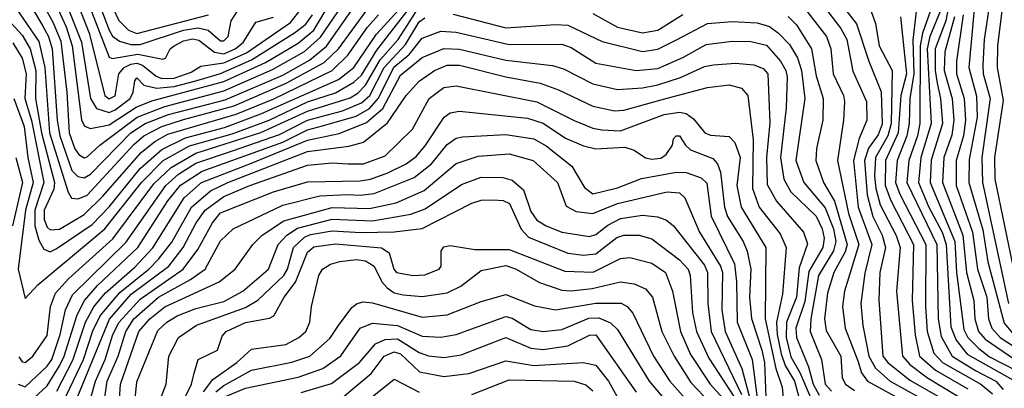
# Model space of a CAD drawing. Extents: x 501367 to 657802, y 482273 to 547541.
# Tile 596 of 656: x 599807 to 602982, y 530602 to 531789. Entities that reach past the tile are written whole.
import ezdxf

# ---------------------------------------------------------------- set-up
doc = ezdxf.new("R2010")
doc.units = 0

msp = doc.modelspace()

# ---------------------------------------------------------------- linework, layer by layer
at = {"layer": '0CON20XD'}
for points in [[(602984.3, 532475), (602949.6, 532450.4), (602932.3, 532387.7), (602929.4, 532255), (602908.9, 532105), (602926.2, 531973.8), (602935.1, 531845.1), (602917.5, 531725), (602912.8, 531642.8), (602914.2, 531615), (602936.6, 531535), (602909.9, 531345), (602911.6, 531265), (602996.2, 530875)], [(602983.9, 532265), (602969.7, 532175), (602943.9, 532105), (602940.9, 532075), (602961.4, 531965), (602976.7, 531835), (602959.8, 531705), (602958.9, 531635), (602978.9, 531528.9), (602950.2, 531345), (602952.1, 531275), (603014.3, 530975)], [(602899.3, 531975), (602867.7, 531635), (602892.4, 531542.4), (602895.1, 531475.1), (602868.6, 531338.6), (602867.5, 531265), (602912.6, 531112.6), (602929.2, 531009.2), (602981.3, 530811.3), (603009.1, 530779.1)], [(602374.5, 531944.5), (602505.7, 531775.7), (602544.9, 531654.9), (602585, 531557.1), (602588, 531452), (602575, 531418.6), (602543.9, 531375), (602531.1, 531335), (602539.6, 531225), (602557.8, 531155), (602588.1, 531095), (602599.3, 531055), (602581.3, 530975), (602577.2, 530887.2), (602590.9, 530705), (602606.4, 530685), (602678.1, 530628.1), (602823.1, 530545)], [(599968.5, 531905), (600030.5, 531745), (600082, 531545), (600095, 531534.1), (600115, 531544.1), (600126.8, 531615), (600143.6, 531635), (600165, 531646), (600185, 531648.6), (600202.7, 531642.7), (600247.2, 531607.2), (600265, 531600), (600305, 531600.6), (600359.9, 531620.1), (600391.2, 531638.8), (600465, 531649.7), (600538.3, 531681.7), (600680.5, 531779.5), (600716.1, 531825)], [(600004, 531905), (600095, 531668.5), (600105, 531663.4), (600187.5, 531677.6), (600268.2, 531661.8), (600276.7, 531665), (600292.6, 531695), (600304.8, 531705), (600335, 531721.1), (600365, 531726.8), (600385, 531723.4), (600434.8, 531684.8), (600465, 531679.1), (600501.9, 531695), (600527.6, 531715), (600568.7, 531781.3), (600625, 531797.1)], [(599817.5, 531877.5), (599880.3, 531769.7), (599899.4, 531735), (599911.9, 531695), (599927.5, 531465), (599936.2, 531415), (599975, 531303.7), (599994.1, 531284.1), (600015, 531279.5), (600035, 531291.9), (600165.4, 531425), (600211.5, 531455), (600286.7, 531483.3), (600469.4, 531530.6), (600655, 531610.5), (600741.1, 531658.9), (600796.5, 531703.5), (600875.1, 531815)], [(599856.7, 531886.7), (599915, 531779.3), (599939.3, 531719.3), (599958.5, 531555), (599966.4, 531425), (599985, 531372.6), (599997.8, 531355), (600015, 531344.4), (600025, 531346.8), (600065.4, 531384.6), (600185.5, 531475), (600275, 531509.2), (600465, 531559.4), (600621.8, 531628.2), (600725, 531686.2), (600777.5, 531732.5), (600847, 531835)], [(599932.7, 531902.7), (600006.4, 531716.4), (600035.1, 531535), (600055, 531503.2), (600095, 531490), (600115, 531498.2), (600163, 531535), (600173.3, 531555), (600177.7, 531592.3), (600185, 531601.4), (600207.7, 531577.7), (600248.4, 531568.4), (600305, 531573.6), (600375, 531592), (600455, 531616), (600555, 531660), (600693.6, 531746.4), (600730, 531775), (600751.3, 531805)], [(600040.1, 531900.1), (600095, 531754.8), (600106, 531736), (600129.3, 531719.3), (600165, 531708.6), (600195, 531708.9), (600335, 531755.3), (600382.7, 531762.7), (600414.9, 531754.9), (600455, 531721), (600465, 531720.7), (600479.1, 531735), (600488.4, 531785), (600508, 531815)], [(600080.7, 531885), (600126.8, 531786.8), (600157.9, 531755), (600185, 531743.9), (600415.8, 531804.3)], [(602367.5, 531875), (602455, 531760.4), (602474.9, 531724.9), (602493.6, 531623.6), (602537.5, 531525), (602538.8, 531465), (602514, 531406), (602496.1, 531335), (602511, 531185), (602554.5, 531065), (602532.2, 530972.2), (602519.3, 530875), (602525.5, 530804.5), (602545.7, 530705), (602566.7, 530666.7), (602614.5, 530625), (602776.6, 530535)], [(599785, 531714.2), (599814.9, 531665), (599828.3, 531615), (599824, 531535), (599844.5, 531464.5), (599884.3, 531265), (599856, 531176), (599856, 531125), (599868.6, 531078.6), (599885, 531050), (599905, 531041.7), (599925, 531050.5), (600040.2, 531129.8), (600095, 531186.3), (600195, 531309.3), (600265, 531371.2), (600341.7, 531408.3), (600467.9, 531442.1), (600585, 531485.2), (600835, 531596.6), (600884, 531635), (600957.8, 531742.2), (601053.7, 531846.3)], [(599912.3, 531862.3), (599956.3, 531766.3), (599976.4, 531705), (600006.6, 531466.6), (600015.9, 531445.9), (600035, 531438.1), (600095, 531450.1), (600182.9, 531507.1), (600232.7, 531527.3), (600465, 531589.8), (600599.2, 531650.8), (600705, 531713.3), (600755.1, 531754.9), (600811.6, 531848.4)], [(602315, 531855.6), (602408.4, 531735), (602423, 531695), (602430, 531615), (602463.2, 531545), (602466.9, 531525), (602464.1, 531465), (602444.8, 531335), (602480, 531165), (602513.5, 531065), (602467.1, 530915), (602460.7, 530865), (602468.9, 530795), (602509.5, 530690.5), (602521.8, 530651.8), (602541, 530625), (602723.5, 530525)], [(599745, 531815.7), (599815, 531738.8), (599840.6, 531695), (599858.6, 531625), (599858.1, 531535), (599876.9, 531425), (599919.3, 531265), (599916.5, 531243.5), (599885.3, 531175), (599886.2, 531145), (599895, 531121.2), (599905, 531112), (599935, 531114.6), (600015, 531161.5), (600075, 531220.1), (600198.7, 531361.3), (600243.1, 531396.9), (600285, 531419.9), (600505, 531484.3), (600626.2, 531533.8), (600815.1, 531624.9), (600865, 531674.6), (600928.6, 531765), (600964.3, 531805)], [(599788.2, 531535), (599821.8, 531445), (599832.9, 531345), (599850.8, 531265), (599825.4, 531175), (599801.9, 530985), (599825, 530890.5), (599865.3, 530935), (600082, 531115), (600200.2, 531265), (600270.1, 531335), (600355, 531382.4), (600491.8, 531421.8), (600611.9, 531465), (600735, 531523.9), (600825, 531553.5), (600885, 531587.5), (600909.3, 531610.7), (600959.1, 531690.9), (601063, 531825)], [(599791.3, 531831.3), (599868.4, 531718.4), (599887.7, 531635), (599903.1, 531425), (599963.6, 531233.6), (599974.5, 531214.5), (599995, 531212.3), (600025, 531224.3), (600175, 531387.1), (600207.6, 531415), (600264.8, 531445.2), (600335, 531467.2), (600498.2, 531511.8), (600665.8, 531584.2), (600788.6, 531651.4), (600835.3, 531695), (600923.4, 531815)], [(599803.7, 530703.6), (599815, 530687.5), (599825, 530684.8), (599848.9, 530705), (599895, 530772.3), (599906, 530865), (599922.2, 530907.8), (599965.5, 530955), (600107.3, 531082.7), (600239.7, 531260.3), (600295, 531312.8), (600375, 531359.3), (600585.1, 531425.1), (600735, 531494.5), (600872.5, 531537.5), (600897.9, 531552.1), (600922.2, 531577.8), (600969.9, 531660.1), (601027.2, 531725), (601085.1, 531815)], [(601655, 531809.3), (601735.3, 531765.3), (601815, 531746.8), (601865, 531755.1), (601945, 531805.5)], [(602553.3, 531815), (602566.8, 531776.8), (602578.9, 531705), (602620.5, 531625), (602617.3, 531455), (602606.6, 531415), (602566.6, 531345), (602563.5, 531286.5), (602567.5, 531245), (602582.4, 531192.4), (602634, 531094), (602646.7, 531055), (602634.3, 530915), (602654.2, 530705), (602678, 530678), (602734.5, 530635), (602867.8, 530555)], [(602698.8, 531825), (602687.1, 531722.9), (602690.9, 531615), (602677.9, 531535), (602675.8, 531455), (602668.1, 531415), (602637.2, 531335), (602631.6, 531265), (602645, 531227.5), (602728.9, 531065), (602728.1, 530865), (602733.9, 530785), (602754.6, 530715), (602782.9, 530685), (602906.8, 530615), (602943.8, 530583.8)], [(602743.4, 531815), (602717.9, 531745), (602710.9, 531705), (602710.1, 531455), (602702.8, 531415), (602674.4, 531335), (602667.4, 531265), (602764.2, 531065), (602768.8, 530825), (602778.7, 530768.7), (602814.3, 530705), (602888.9, 530658.9), (602955.2, 530625), (602978.3, 530598.3)], [(602775.2, 531815), (602742.1, 531735), (602733, 531695), (602746, 531455), (602712.6, 531345), (602705.3, 531265), (602737.4, 531187.4), (602781.7, 531105), (602795.2, 531065.2), (602810.3, 530800.3), (602826.5, 530756.5), (602862.1, 530712.2), (603017.3, 530625)], [(602801.3, 531825), (602793.2, 531785), (602759.1, 531695), (602758.8, 531625), (602765.2, 531585), (602776.9, 531535), (602782.4, 531455), (602746.5, 531336.5), (602743.3, 531265), (602822.2, 531075), (602827.8, 530975), (602851.7, 530791.7), (602865.1, 530765), (602900, 530730), (602935, 530702.8), (603025, 530656.9)], [(599802.4, 530615), (599825, 530606.8), (599895, 530673), (599910.6, 530695), (599937.6, 530775), (599955.1, 530854.9), (599977.3, 530902.7), (600149.1, 531070.9), (600278.7, 531255), (600319.1, 531290.9), (600375, 531326.6), (600493.4, 531366.6), (600645, 531418.8), (600735, 531465.5), (600848.3, 531495), (600909.1, 531520.9), (600936, 531545), (600982.1, 531635), (601051.1, 531708.9), (601095, 531781.5), (601113.3, 531795)], [(601205, 531806.2), (601375, 531762.8), (601535, 531773.7), (601575, 531770.9), (601685, 531718.4), (601815, 531686.4), (601865, 531693.6), (601927.1, 531725), (602025, 531776.4), (602105, 531783), (602185, 531778.4), (602225, 531766.7), (602254.4, 531745), (602289.2, 531709.2), (602315, 531665.9), (602327.9, 531625), (602339.3, 531535), (602310, 531335), (602335.5, 531265), (602405, 531182.5), (602431, 531115), (602438.5, 531075), (602431.8, 531045), (602383.4, 530965), (602358, 530825), (602356.1, 530785), (602392.3, 530695), (602404.4, 530615), (602425, 530593.1)], [(602285, 531799.2), (602312.4, 531772.4), (602360.8, 531695), (602375, 531608.5), (602398.3, 531535), (602397.2, 531465), (602376.3, 531373.7), (602373.9, 531335), (602399.5, 531265), (602434.2, 531204.2), (602475.1, 531065), (602468.9, 531041.1), (602432.6, 530975), (602412.1, 530907.9), (602402.6, 530825), (602407.7, 530787.7), (602454.8, 530705), (602459.8, 530635), (602469.6, 530615), (602499.5, 530595)], [(602647.9, 531797.9), (602666.8, 531615), (602648.7, 531545), (602639.8, 531425), (602599.6, 531335), (602598.1, 531255), (602616.7, 531206.7), (602688.9, 531065), (602685.3, 530885), (602694.5, 530774.5), (602708.5, 530705), (602760.5, 530660.5), (602865, 530600)], [(602822.1, 531797.9), (602790.1, 531685), (602788.8, 531625), (602814.5, 531535), (602819.7, 531465), (602812.7, 531417.3), (602786.8, 531345), (602783.3, 531265), (602848.3, 531095), (602860.7, 530975), (602884, 530885), (602887.3, 530825), (602899.3, 530785), (602920.1, 530760.1), (603056.9, 530666.9)], [(602850.1, 531805), (602827.9, 531655), (602828.5, 531615), (602852.8, 531535), (602857.5, 531465), (602850.4, 531415), (602826.6, 531335), (602827, 531255), (602879.5, 531105), (602896.2, 530985), (602925.5, 530895), (602931.8, 530825), (602941.5, 530795), (602968.7, 530765), (603065, 530703.6)], [(599825, 530544.2), (599895, 530609.7), (599935.6, 530674.4), (599950.5, 530705), (599991.8, 530838.2), (600016, 530885), (600057.4, 530932.6), (600187.4, 531055), (600284.9, 531205.1), (600325, 531255.6), (600395, 531300.8), (600655, 531394.1), (600735, 531434.4), (600783.3, 531446.7), (600891.7, 531478.3), (600935, 531502.8), (600963.6, 531536.4), (601013.7, 531636.3), (601063.3, 531676.7), (601105, 531729.8), (601165, 531751.6), (601215, 531749.1), (601385, 531708.6), (601555, 531710), (601585, 531699.6), (601665, 531649.3), (601795.4, 531625.4), (601865, 531631.9), (601945, 531666.8), (602021.2, 531708.8), (602105, 531720.2), (602165, 531718.2), (602215, 531706.6), (602260.3, 531655), (602278, 531625), (602281.7, 531605), (602279.2, 531505), (602260.8, 531345), (602271, 531275), (602294, 531234), (602375, 531156.1), (602394.5, 531115), (602400.9, 531085), (602397.5, 531055), (602352.2, 530977.8), (602338.8, 530881.2), (602310.3, 530795), (602311.6, 530765), (602351.2, 530671.2), (602366, 530615), (602385, 530579.7)], [(599927.2, 530592.8), (599977.9, 530692.1), (600019.6, 530815), (600045.9, 530864.1), (600082.1, 530907.9), (600178.1, 530991.9), (600235.9, 531054.1), (600336.8, 531215), (600393, 531265), (600555, 531327), (600735, 531400.5), (600837.4, 531422.6), (600925, 531458.3), (600977.5, 531502.5), (601035, 531609.8), (601105, 531667.3), (601175, 531695.7), (601225, 531693.6), (601375, 531658.6), (601525, 531641.7), (601560.2, 531630.2), (601655, 531582.3), (601735, 531564.5), (601815, 531569.2), (601865, 531579.4), (601937.7, 531602.3), (602015, 531638.1), (602044, 531644), (602115, 531648.9), (602175, 531644), (602205, 531632.2), (602219.2, 531615), (602226.4, 531456.4), (602214.9, 531345), (602217.8, 531257.8), (602247.3, 531205), (602334.8, 531105), (602347.4, 531067.4), (602320.5, 530989.5), (602312.2, 530895), (602279.8, 530815), (602278.6, 530765), (602293.5, 530703.5), (602323, 530653), (602367.5, 530547.5)], [(599936.6, 530535), (600012.4, 530695), (600042.9, 530787.1), (600066, 530835), (600129.6, 530910.4), (600223.6, 530985), (600255, 531017.8), (600297.5, 531072.5), (600360.8, 531185), (600422.1, 531237.9), (600478, 531265), (600735, 531364), (600868.7, 531381.3), (600915.4, 531394.6), (600992.9, 531457.1), (601053.4, 531545), (601095, 531590.8), (601144.1, 531625), (601185, 531642.6), (601225, 531642.4), (601374.4, 531604.4), (601485, 531584.2), (601545, 531563.3), (601655, 531510.2), (601725, 531495.6), (601755, 531497.2), (601895, 531536.4), (602025, 531570.2), (602095, 531579.5), (602135, 531568.3), (602155.5, 531545), (602172.4, 531402.4), (602170.1, 531245), (602191.6, 531185), (602259.4, 531099.4), (602278.8, 531055), (602266.7, 530905), (602247.2, 530815), (602249.2, 530775), (602263, 530713), (602275.7, 530675), (602305.7, 530625), (602330.8, 530535)], [(599977.7, 530535), (600096, 530824), (600166.8, 530905), (600287.6, 530995), (600334.2, 531055), (600375.6, 531135), (600404.9, 531175), (600465, 531219.1), (600548.6, 531255), (600735, 531320.9), (600815, 531327.9), (600865, 531325.1), (600915.5, 531324.5), (600985, 531350.4), (601073.3, 531436.7), (601127.2, 531535), (601175, 531571), (601215, 531576.3), (601474.2, 531524.2), (601595, 531464.1), (601655, 531439.5), (601684, 531434), (601745, 531430.7), (601885, 531483.6), (601935, 531490.8), (601956.3, 531486.3), (601980.1, 531470.1), (602016.1, 531425), (602035, 531417), (602095, 531412.9), (602113.6, 531393.6), (602129.9, 531345), (602120.1, 531255), (602133.5, 531185), (602212.8, 531055), (602211.4, 530825), (602245.3, 530665.3), (602265.5, 530605), (602271.5, 530545)], [(600015.1, 530494.9), (600051.3, 530625), (600082.1, 530695), (600106.8, 530775), (600128, 530815), (600195, 530889.3), (600334.6, 530985), (600381.6, 531048.4), (600428.4, 531135), (600455, 531167.1), (600625, 531234.4), (600735, 531266.8), (600905, 531269.5), (600938.2, 531275), (600993.8, 531296.2), (601053.2, 531325), (601085, 531348.3), (601115, 531382.5), (601175.4, 531474.6), (601195, 531488.8), (601225, 531494.3), (601445, 531471.7), (601495, 531455.2), (601567.5, 531407.5), (601625, 531382.6), (601665, 531373.3), (601758.4, 531378.4), (601788.5, 531368.5), (601825, 531343.5), (601845, 531339.4), (601875, 531343.2), (601891.8, 531355), (601911.9, 531385), (601915.8, 531405), (601924, 531415), (601935, 531415.4), (601953.6, 531385), (601970.3, 531370.3), (602041.8, 531341.8), (602057.8, 531325), (602067.5, 531297.5), (602080.1, 531185), (602089.1, 531155), (602140.2, 531075), (602153.5, 531043.5), (602164.6, 530985), (602160.7, 530895), (602166.8, 530826.8), (602200.3, 530725), (602208.7, 530685), (602214.1, 530545)], [(600075, 530526.7), (600089.5, 530625), (600124.5, 530705), (600149.1, 530785), (600175, 530825.1), (600254.9, 530895), (600357.9, 530952.1), (600404.8, 530985), (600455, 531076.9), (600494.9, 531115.1), (600655, 531191.7), (600775, 531221.5), (600864.2, 531225.8), (600905, 531223.4), (600950.4, 531229.6), (601079.5, 531280.5), (601134.8, 531325), (601185, 531386.6), (601215, 531407), (601235, 531412), (601375, 531419.4), (601465, 531404.8), (601505, 531382.4), (601587.2, 531317.2), (601628.9, 531248.9), (601655, 531228.1), (601735, 531247), (601812.3, 531277.7), (601925, 531298.3), (601956.6, 531296.6), (602005, 531279.6), (602022.5, 531262.5), (602036.5, 531156.5), (602112.6, 531002.6), (602118.2, 530945), (602120.6, 530815), (602168.6, 530695), (602188.5, 530545)], [(599794.9, 531344.9), (599815.6, 531265), (599784, 531125)], [(600126.5, 530535), (600132.4, 530615), (600191.4, 530785), (600226.5, 530825), (600275, 530863.7), (600449.7, 530945), (600502, 530985), (600558.4, 531065), (600588.4, 531095), (600658.5, 531141.5), (600815, 531184.5), (600935, 531181), (601020.7, 531199.3), (601111.2, 531238.8), (601215, 531325.6), (601285, 531349), (601385, 531357), (601462.9, 531335), (601541.6, 531265), (601568.8, 531188.8), (601601.3, 531171.3), (601655.2, 531165.2), (601735, 531196.8), (601895.2, 531234.8), (601935, 531230.8), (601951.9, 531215), (601999.5, 531105), (602067.3, 530995), (602073, 530975), (602071.8, 530855), (602081.8, 530785), (602135.9, 530665.9), (602184, 530484)], [(600176, 530535), (600185, 530622.2), (600252.1, 530787.9), (600280.9, 530815), (600315, 530835.1), (600375, 530858.7), (600465, 530881.5), (600526.8, 530915), (600609.3, 530985), (600640.3, 531065), (600668.2, 531095), (600702.8, 531117.2), (600815, 531146), (600945, 531141), (601067.9, 531162.1), (601115, 531180.3), (601231.8, 531258.2), (601295, 531281.5), (601365, 531281), (601395, 531272.2), (601431.2, 531241.2), (601455, 531171.3), (601475, 531143.5), (601505, 531124.5), (601555, 531104.8), (601645, 531091.2), (601665, 531096.6), (601703.1, 531126.9), (601745, 531148.6), (601815, 531159.4), (601864.2, 531154.2), (601893.2, 531143.2), (601915.5, 531125.5), (602015, 530998), (602025.4, 530975), (602025.6, 530874.4), (602037.3, 530785), (602135, 530581.6)], [(600247.9, 530535), (600279.6, 530615), (600288.3, 530705), (600319.2, 530765), (600376.7, 530805), (600535, 530861.7), (600574.4, 530885.6), (600658.8, 530965), (600670.1, 530985), (600689.4, 531055), (600725, 531088.9), (600745, 531097.5), (600815, 531108.4), (600906.7, 531103.3), (601015, 531105.8), (601105, 531116.6), (601265, 531197.6), (601295, 531207.4), (601335, 531209.1), (601366.6, 531206.6), (601386.5, 531196.5), (601424.4, 531114.4), (601448, 531088), (601575, 531037.3), (601625, 531030.8), (601665, 531034.9), (601732.7, 531087.3), (601755, 531094.8), (601805, 531094.5), (601845, 531082.9), (601935, 531015.9), (601962.3, 530985), (601969.3, 530965), (601976.9, 530845), (601989.1, 530785), (602029, 530699), (602111.7, 530571.7)], [(600320.9, 530535), (600361.4, 530615), (600369.3, 530650.7), (600382.9, 530695), (600445, 530724.3), (600460.2, 530769.8), (600473.3, 530785), (600535, 530813.7), (600612.8, 530827.2), (600626.4, 530835), (600659.8, 530895), (600696.2, 530943.8), (600735, 531040.6), (600755, 531056.9), (600825, 531067.6), (600973.8, 531053.9), (600998, 531038), (601013.7, 530985), (601021.9, 530975), (601075, 530965.6), (601113.1, 530966.9), (601160, 530985), (601165.6, 530995), (601165.8, 531045), (601175, 531057.5), (601195, 531061.5), (601275, 531049.3), (601385, 531048.3), (601565, 530978.6), (601656.2, 530976.2), (601745, 531019.6), (601775, 531023.5), (601845, 531004.8), (601889.5, 530975), (601911.8, 530915), (601938.2, 530785), (601970.6, 530710.6), (602033.7, 530615), (602095, 530547)], [(600399.7, 530590.3), (600429.6, 530630.4), (600507.4, 530685), (600555, 530727.6), (600665, 530743.1), (600707.2, 530765), (600729.2, 530785), (600742.6, 530815), (600748, 530865), (600771.6, 530965), (600783.5, 530985), (600808.9, 531001.1), (600839.3, 531010.7), (600893.2, 531016.8), (600921.9, 531011.9), (600949.6, 530995), (600974.9, 530944.9), (600991.6, 530925), (601015, 530909.8), (601043.3, 530903.3), (601105, 530897.5), (601185, 530909.6), (601229.4, 530930.6), (601295, 530981.6), (601375, 530996.8), (601406.3, 530986.3), (601482.9, 530942.9), (601555, 530917.7), (601585, 530915.4), (601653.3, 530923.3), (601745, 530944.8), (601788.2, 530938.2), (601825, 530922), (601847.8, 530895), (601877.7, 530785), (601917.7, 530705), (601971, 530621), (602052.9, 530535)], [(600439.5, 530590.5), (600465, 530610.9), (600555, 530659.7), (600684.2, 530685.8), (600742.8, 530705), (600807.3, 530762.7), (600835, 530804.6), (600877.9, 530862.1), (600895, 530875.3), (600915, 530880.2), (600945, 530876.7), (601105, 530831.3), (601185, 530838.6), (601295, 530881.6), (601375, 530903.5), (601467.5, 530867.5), (601535, 530854.1), (601665, 530875.6), (601746.3, 530876.3), (601765.9, 530865), (601784, 530844), (601851.2, 530705), (601903.8, 530625), (602007.9, 530507.9)], [(600465, 530573.7), (600535, 530602.6), (600705, 530637.6), (600785, 530666.1), (600843.1, 530706.9), (600904.7, 530795.3), (600945, 530812), (601025, 530804.4), (601105, 530769.6), (601165, 530766.8), (601215, 530775.5), (601375, 530832.9), (601395, 530827.8), (601455, 530791.6), (601495, 530784.5), (601555, 530790.7), (601642.7, 530827.3), (601675, 530828.7), (601712.3, 530812.3), (601735, 530791.6), (601837.2, 530625), (601954.9, 530484.9)], [(600715, 530588.2), (600812.6, 530617.4), (600903, 530685), (600954.7, 530745.3), (600985, 530759.2), (601025, 530760.7), (601095, 530717.1), (601125, 530706.4), (601175, 530701.1), (601230.1, 530709.9), (601375, 530765.5), (601455, 530731.3), (601495, 530727.3), (601575, 530739), (601645, 530773), (601665, 530773.8), (601795, 530589)], [(600848.2, 530571.8), (600940.1, 530649.9), (600982.7, 530705), (601015, 530719.7), (601035, 530712.7), (601095.9, 530655), (601175, 530639.4), (601255, 530649.2), (601375, 530690.8), (601465, 530675.6), (601624.5, 530684.5), (601665, 530676.8), (601706.1, 530625), (601755, 530535.3)], [(600877.8, 530522.2), (601015, 530631.2), (601095, 530589.5)], [(601265, 530582.3), (601385, 530628.7), (601595.1, 530625.1), (601633, 530613), (601655, 530593.2)]]:
    msp.add_lwpolyline(points, dxfattribs=at)

doc.saveas('drawing.dxf')
